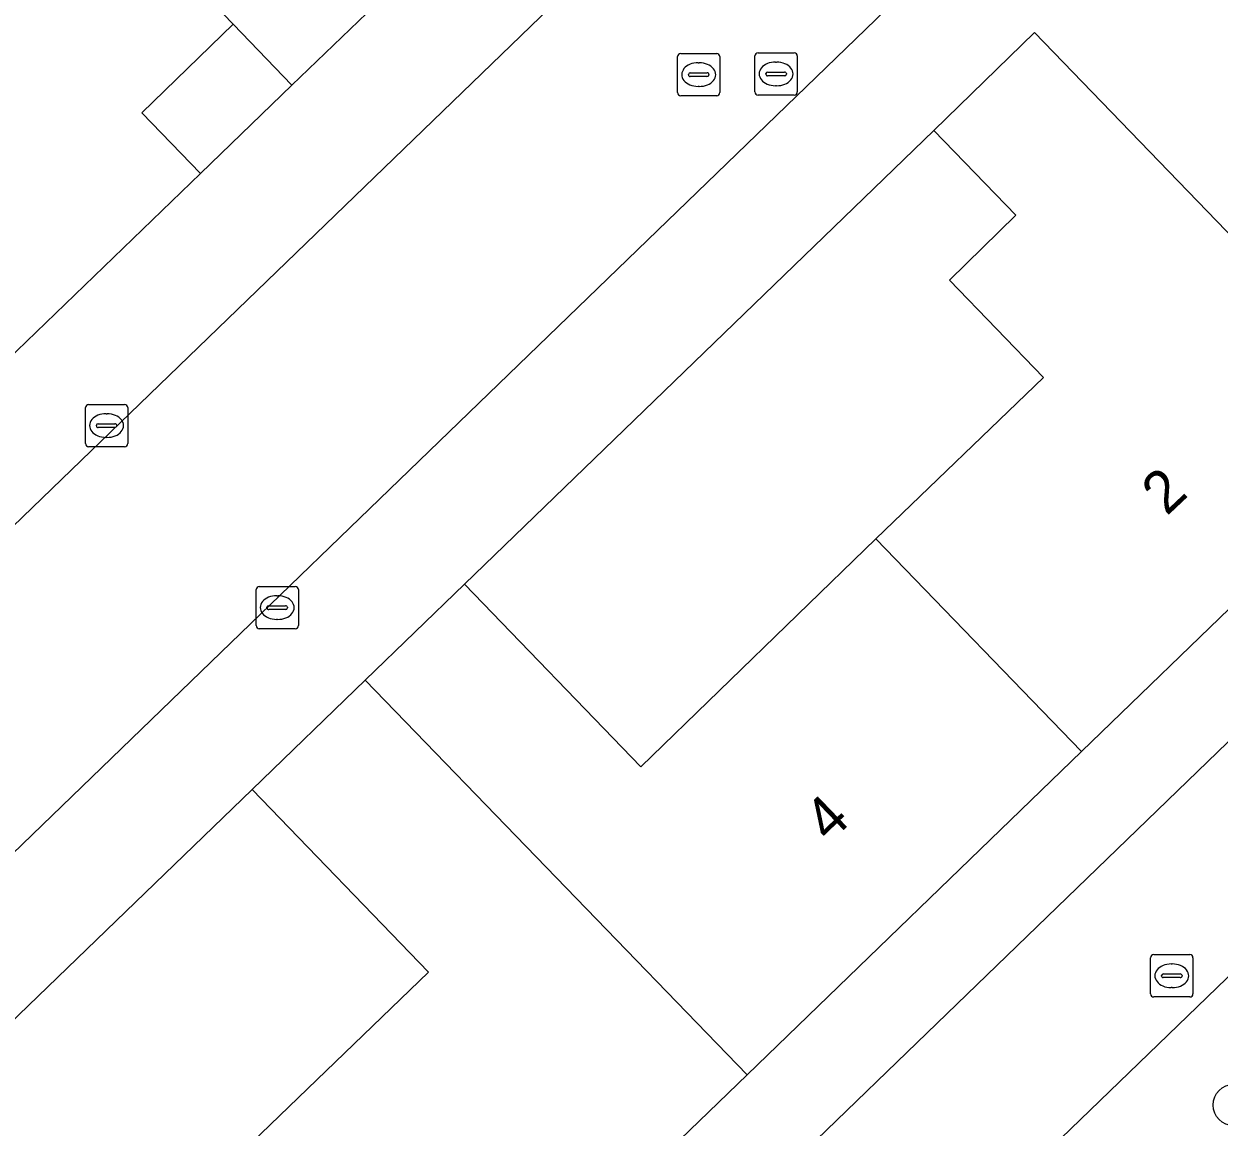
# Model space of a CAD drawing. Extents: x 157445 to 158888, y 383061 to 384688.
# Drawn here: x 158456.16 to 158484.41, y 384031.14 to 384057.22 of the extents above; entities that cross this region are included whole.
import ezdxf

# ---------------------------------------------------------------- set-up
doc = ezdxf.new("R2010")
doc.units = 0
for name, color, linetype in [('IMGEO_Boom', 7, 'Continuous'), ('IMGEO_Erf', 7, 'Continuous'), ('IMGEO_Groenvoorziening', 7, 'Continuous'), ('IMGEO_Kolk', 7, 'Continuous'), ('IMGEO_Pand', 7, 'Continuous'), ('IMGEO_Pand_nummerreeks', 7, 'Continuous'), ('IMGEO_Parkeervlak_open', 7, 'Continuous'), ('IMGEO_Rijbaan_lokaal_open', 7, 'Continuous'), ('IMGEO_Rioolput', 7, 'Continuous'), ('IMGEO_Voetpad_open', 7, 'Continuous')]:
    doc.layers.add(name, color=color, linetype=linetype)

msp = doc.modelspace()

# ---------------------------------------------------------------- linework, layer by layer
at = {"layer": 'IMGEO_Boom'}
msp.add_circle((158484.758, 384031.666), 0.489, dxfattribs=at)
at = {"layer": 'IMGEO_Erf'}
msp.add_lwpolyline([(158433.006, 384027.295), (158439.839, 384033.907), (158438.449, 384035.346), (158440.607, 384037.431), (158442.763, 384039.514), (158444.153, 384038.076), (158445.577, 384039.45), (158443.689, 384041.404), (158446.499, 384044.119), (158448.388, 384042.164), (158450.982, 384044.668), (158449.593, 384046.107), (158451.749, 384048.188), (158453.904, 384050.269), (158455.293, 384048.83), (158460.332, 384053.682), (158458.942, 384055.12), (158461.105, 384057.212), (158458.51, 384059.9)], dxfattribs=at)
for points in [[(158466.572, 384043.975), (158470.741, 384039.66), (158476.298, 384045.05), (158480.262, 384048.865), (158478.035, 384051.163), (158479.608, 384052.701), (158477.666, 384054.704)], [(158450.268, 384028.235), (158454.433, 384023.917), (158460.874, 384030.132), (158465.719, 384034.808), (158461.55, 384039.123)]]:
    msp.add_lwpolyline(points, close=True, dxfattribs=at)
at = {"layer": 'IMGEO_Groenvoorziening'}
msp.add_lwpolyline([(158512.968, 384062.078), (158417.213, 383969.604), (158416.436, 383968.853), (158420.325, 383964.841), (158432.4, 383973.561), (158435.141, 383970.768), (158435.498, 383971.113), (158435.861, 383970.739), (158437.806, 383972.619), (158437.439, 383972.998), (158441.824, 383977.236), (158446.211, 383981.475), (158450.946, 383986.052), (158455.258, 383990.227), (158459.689, 383994.514), (158464.325, 383998.999), (158468.768, 384003.297), (158473.068, 384007.462), (158477.761, 384012.02), (158482.119, 384016.248), (158486.568, 384020.539)], dxfattribs=at)
at = {"layer": 'IMGEO_Kolk'}
for p, q in [((158457.61, 384047.3), (158457.61, 384048.152)), ((158457.685, 384048.226), (158458.537, 384048.226)), ((158458.098, 384048.006), (158458.123, 384048.006)), ((158458.611, 384048.152), (158458.611, 384047.3)), ((158457.869, 384047.72), (158457.869, 384047.732)), ((158458.307, 384047.683), (158457.909, 384047.683)), ((158457.912, 384047.769), (158458.31, 384047.769)), ((158458.353, 384047.732), (158458.353, 384047.72)), ((158458.121, 384047.446), (158458.096, 384047.446)), ((158458.537, 384047.226), (158457.685, 384047.226)), ((158461.644, 384042.998), (158461.644, 384043.85)), ((158461.719, 384043.924), (158462.571, 384043.924)), ((158462.645, 384043.85), (158462.645, 384042.998)), ((158461.946, 384043.467), (158462.344, 384043.467)), ((158462.132, 384043.704), (158462.157, 384043.704)), ((158461.903, 384043.418), (158461.903, 384043.43)), ((158462.341, 384043.381), (158461.943, 384043.381)), ((158462.387, 384043.43), (158462.387, 384043.418)), ((158462.571, 384042.924), (158461.719, 384042.924)), ((158462.155, 384043.144), (158462.13, 384043.144))]:
    msp.add_line(p, q, dxfattribs=at)
for points in [[(158457.61, 384047.3), (158457.61, 384048.152)], [(158457.685, 384048.226), (158458.537, 384048.226)], [(158458.611, 384048.152), (158458.611, 384047.3)], [(158458.537, 384047.226), (158457.685, 384047.226)], [(158461.644, 384042.998), (158461.644, 384043.85)], [(158461.719, 384043.924), (158462.571, 384043.924)], [(158462.645, 384043.85), (158462.645, 384042.998)], [(158462.571, 384042.924), (158461.719, 384042.924)]]:
    msp.add_lwpolyline(points, dxfattribs=at)
for centre, radius, start, end in [((158457.687, 384048.15), 0.0765, 91.552, 178.448), ((158457.687, 384048.15), 0.0765, 91.552, 178.448), ((158458.535, 384048.15), 0.0765, 1.552, 88.448), ((158458.535, 384048.15), 0.0765, 1.552, 88.448), ((158457.909, 384047.729), 0.0403, 85.8775, 175.7526), ((158457.906, 384047.719), 0.0366, 178.938, 274.7102), ((158458.31, 384047.726), 0.043, 264.8664, 352.4533), ((158458.314, 384047.731), 0.0386, 1.7309, 96.639), ((158457.687, 384047.302), 0.0765, 181.552, 268.448), ((158457.687, 384047.302), 0.0765, 181.552, 268.448), ((158458.535, 384047.302), 0.0765, 271.552, 358.448), ((158458.535, 384047.302), 0.0765, 271.552, 358.448), ((158461.721, 384043.848), 0.0765, 91.552, 178.448), ((158461.721, 384043.848), 0.0765, 91.552, 178.448), ((158462.569, 384043.848), 0.0765, 1.552, 88.448), ((158462.569, 384043.848), 0.0765, 1.552, 88.448), ((158461.943, 384043.427), 0.0403, 85.8775, 175.7526), ((158462.348, 384043.429), 0.0386, 1.7309, 96.639), ((158461.94, 384043.417), 0.0366, 178.938, 274.7102), ((158462.344, 384043.424), 0.043, 264.8664, 352.4533), ((158461.721, 384043), 0.0765, 181.552, 268.448), ((158461.721, 384043), 0.0765, 181.552, 268.448), ((158462.569, 384043), 0.0765, 271.552, 358.448), ((158462.569, 384043), 0.0765, 271.552, 358.448)]:
    msp.add_arc(centre, radius, start, end, dxfattribs=at)
for centre, major_axis, ratio, start_param, end_param in [((158458.097, 384047.726), (-0.387, 0.002), 0.722429, 4.712389, 7.853982), ((158458.122, 384047.726), (-0.39, 0.002), 0.717154, 1.570796, 4.712389), ((158462.131, 384043.424), (-0.387, 0.002), 0.722429, 4.712389, 7.853982), ((158462.156, 384043.424), (-0.39, 0.002), 0.717154, 1.570796, 4.712389)]:
    msp.add_ellipse(centre, major_axis=major_axis, ratio=ratio, start_param=start_param, end_param=end_param, dxfattribs=at)
at = {"layer": 'IMGEO_Pand'}
for points in [[(158464.655, 384057.863), (158463.265, 384059.301), (158460.668, 384061.987), (158458.51, 384059.9), (158461.105, 384057.212), (158462.494, 384055.773)], [(158461.105, 384057.212), (158458.942, 384055.12), (158460.332, 384053.682), (158462.494, 384055.773)], [(158489.082, 384047.682), (158485.036, 384051.857), (158480.05, 384057.015), (158477.666, 384054.704), (158479.608, 384052.701), (158478.035, 384051.163), (158480.262, 384048.865), (158476.298, 384045.05), (158481.16, 384040.022)], [(158473.251, 384032.377), (158481.16, 384040.022), (158476.298, 384045.05), (158470.741, 384039.66), (158466.572, 384043.975), (158464.227, 384041.709)], [(158473.251, 384032.377), (158464.227, 384041.709), (158461.55, 384039.123), (158465.719, 384034.808), (158460.874, 384030.132), (158465.727, 384025.109), (158466.2, 384024.621), (158468.869, 384027.208), (158468.382, 384027.71), (158469.667, 384028.912), (158470.14, 384028.437), (158470.305, 384028.601), (158469.852, 384029.091)]]:
    msp.add_lwpolyline(points, close=True, dxfattribs=at)
at = {"layer": 'IMGEO_Parkeervlak_open'}
for points in [[(158485.048, 384059.171), (158482.592, 384060.978), (158477.84, 384064.485), (158475.428, 384066.265), (158473.017, 384068.044), (158467.885, 384071.8), (158465.48, 384073.58), (158463.074, 384075.361), (158460.819, 384077.025), (158459.19, 384074.698), (158479.112, 384060.048), (158419.976, 384002.915)], [(158450.268, 384028.235), (158461.55, 384039.123), (158464.227, 384041.709), (158466.572, 384043.975), (158477.666, 384054.704), (158480.05, 384057.015), (158485.036, 384051.857)]]:
    msp.add_lwpolyline(points, dxfattribs=at)
msp.add_lwpolyline([(158469.293, 384058.282), (158467.349, 384060.465), (158466.49, 384059.632), (158464.655, 384057.863), (158462.494, 384055.773), (158460.332, 384053.682), (158455.293, 384048.83), (158453.138, 384046.749), (158450.982, 384044.668), (158448.388, 384042.164), (158445.577, 384039.45), (158444.153, 384038.076), (158441.996, 384035.992), (158439.839, 384033.907), (158433.006, 384027.295), (158430.847, 384025.214), (158428.688, 384023.133), (158423.65, 384018.274), (158421.488, 384016.194), (158419.327, 384014.114), (158417.506, 384012.355), (158416.648, 384011.53), (158418.694, 384009.422)], close=True, dxfattribs=at)
at = {"layer": 'IMGEO_Rijbaan_lokaal_open'}
msp.add_lwpolyline([(158406.965, 384021.547), (158404.375, 384019.015), (158419.976, 384002.915), (158479.112, 384060.048), (158459.19, 384074.698), (158460.819, 384077.025), (158458.642, 384078.621), (158454.103, 384074.155), (158461.248, 384066.709), (158467.349, 384060.465), (158469.293, 384058.282), (158418.694, 384009.422), (158416.648, 384011.53), (158410.625, 384017.761)], close=True, dxfattribs=at)
at = {"layer": 'IMGEO_Rioolput'}
for p, q in [((158471.608, 384055.596), (158471.608, 384056.448)), ((158471.683, 384056.522), (158472.535, 384056.522)), ((158472.609, 384056.448), (158472.609, 384055.596)), ((158473.438, 384055.612), (158473.438, 384056.464)), ((158473.513, 384056.538), (158474.365, 384056.538)), ((158474.439, 384056.464), (158474.439, 384055.612)), ((158472.096, 384056.302), (158472.121, 384056.302)), ((158473.926, 384056.318), (158473.951, 384056.318)), ((158471.867, 384056.016), (158471.867, 384056.028)), ((158472.305, 384055.979), (158471.907, 384055.979)), ((158471.91, 384056.065), (158472.308, 384056.065)), ((158472.351, 384056.028), (158472.351, 384056.016)), ((158473.697, 384056.032), (158473.697, 384056.044)), ((158474.135, 384055.995), (158473.737, 384055.995)), ((158473.74, 384056.081), (158474.138, 384056.081)), ((158474.181, 384056.044), (158474.181, 384056.032)), ((158472.119, 384055.742), (158472.094, 384055.742)), ((158473.949, 384055.758), (158473.924, 384055.758)), ((158472.535, 384055.522), (158471.683, 384055.522)), ((158474.365, 384055.538), (158473.513, 384055.538)), ((158482.791, 384034.295), (158482.791, 384035.147)), ((158482.866, 384035.221), (158483.718, 384035.221)), ((158483.279, 384035.001), (158483.304, 384035.001)), ((158483.792, 384035.147), (158483.792, 384034.295)), ((158483.05, 384034.715), (158483.05, 384034.727)), ((158483.093, 384034.764), (158483.491, 384034.764)), ((158483.534, 384034.727), (158483.534, 384034.715)), ((158483.488, 384034.678), (158483.09, 384034.678)), ((158483.302, 384034.441), (158483.277, 384034.441)), ((158483.718, 384034.221), (158482.866, 384034.221))]:
    msp.add_line(p, q, dxfattribs=at)
for points in [[(158471.608, 384055.596), (158471.608, 384056.448)], [(158471.683, 384056.522), (158472.535, 384056.522)], [(158472.609, 384056.448), (158472.609, 384055.596)], [(158473.438, 384055.612), (158473.438, 384056.464)], [(158473.513, 384056.538), (158474.365, 384056.538)], [(158474.439, 384056.464), (158474.439, 384055.612)], [(158472.535, 384055.522), (158471.683, 384055.522)], [(158474.365, 384055.538), (158473.513, 384055.538)], [(158482.791, 384034.295), (158482.791, 384035.147)], [(158482.866, 384035.221), (158483.718, 384035.221)], [(158483.792, 384035.147), (158483.792, 384034.295)], [(158483.718, 384034.221), (158482.866, 384034.221)]]:
    msp.add_lwpolyline(points, dxfattribs=at)
for centre, radius, start, end in [((158471.685, 384056.446), 0.0765, 91.552, 178.448), ((158471.685, 384056.446), 0.0765, 91.552, 178.448), ((158472.533, 384056.446), 0.0765, 1.552, 88.448), ((158472.533, 384056.446), 0.0765, 1.552, 88.448), ((158473.515, 384056.462), 0.0765, 91.552, 178.448), ((158473.515, 384056.462), 0.0765, 91.552, 178.448), ((158474.363, 384056.462), 0.0765, 1.552, 88.448), ((158474.363, 384056.462), 0.0765, 1.552, 88.448), ((158471.907, 384056.025), 0.0403, 85.8775, 175.7526), ((158471.904, 384056.015), 0.0366, 178.938, 274.7102), ((158472.308, 384056.022), 0.043, 264.8664, 352.4533), ((158472.312, 384056.027), 0.0386, 1.7309, 96.639), ((158473.737, 384056.041), 0.0403, 85.8775, 175.7526), ((158473.734, 384056.031), 0.0366, 178.938, 274.7102), ((158474.138, 384056.038), 0.043, 264.8664, 352.4533), ((158474.142, 384056.043), 0.0386, 1.7309, 96.639), ((158471.685, 384055.598), 0.0765, 181.552, 268.448), ((158471.685, 384055.598), 0.0765, 181.552, 268.448), ((158472.533, 384055.598), 0.0765, 271.552, 358.448), ((158472.533, 384055.598), 0.0765, 271.552, 358.448), ((158473.515, 384055.614), 0.0765, 181.552, 268.448), ((158473.515, 384055.614), 0.0765, 181.552, 268.448), ((158474.363, 384055.614), 0.0765, 271.552, 358.448), ((158474.363, 384055.614), 0.0765, 271.552, 358.448), ((158482.868, 384035.145), 0.0765, 91.552, 178.448), ((158482.868, 384035.145), 0.0765, 91.552, 178.448), ((158483.716, 384035.145), 0.0765, 1.552, 88.448), ((158483.716, 384035.145), 0.0765, 1.552, 88.448), ((158483.09, 384034.724), 0.0403, 85.8775, 175.7526), ((158483.087, 384034.714), 0.0366, 178.938, 274.7102), ((158483.491, 384034.721), 0.043, 264.8664, 352.4533), ((158483.495, 384034.726), 0.0386, 1.7309, 96.639), ((158482.868, 384034.297), 0.0765, 181.552, 268.448), ((158482.868, 384034.297), 0.0765, 181.552, 268.448), ((158483.716, 384034.297), 0.0765, 271.552, 358.448), ((158483.716, 384034.297), 0.0765, 271.552, 358.448)]:
    msp.add_arc(centre, radius, start, end, dxfattribs=at)
for centre, major_axis, ratio, start_param, end_param in [((158472.095, 384056.022), (-0.387, 0.002), 0.722429, 4.712389, 7.853982), ((158472.12, 384056.022), (-0.39, 0.002), 0.717154, 1.570796, 4.712389), ((158473.925, 384056.038), (-0.387, 0.002), 0.722429, 4.712389, 7.853982), ((158473.95, 384056.038), (-0.39, 0.002), 0.717154, 1.570796, 4.712389), ((158483.278, 384034.721), (-0.387, 0.002), 0.722429, 4.712389, 7.853982), ((158483.303, 384034.721), (-0.39, 0.002), 0.717154, 1.570796, 4.712389)]:
    msp.add_ellipse(centre, major_axis=major_axis, ratio=ratio, start_param=start_param, end_param=end_param, dxfattribs=at)
at = {"layer": 'IMGEO_Voetpad_open'}
msp.add_lwpolyline([(158512.968, 384062.078), (158509.719, 384064.516), (158414.471, 383972.443), (158417.213, 383969.604)], close=True, dxfattribs=at)
for points in [[(158414.471, 383972.443), (158509.719, 384064.516)], [(158489.082, 384047.682), (158481.16, 384040.022), (158473.251, 384032.377), (158469.852, 384029.091)]]:
    msp.add_lwpolyline(points, dxfattribs=at)

# ---------------------------------------------------------------- texts
at = {"layer": 'IMGEO_Pand_nummerreeks'}
for s, rotation, p in [('2', 43.344, (158483.17, 384045.573)), ('4', 43.8534, (158475.199, 384037.843))]:
    msp.add_text(s, height=1, rotation=rotation, dxfattribs=at).set_placement(p)

doc.saveas('drawing.dxf')
